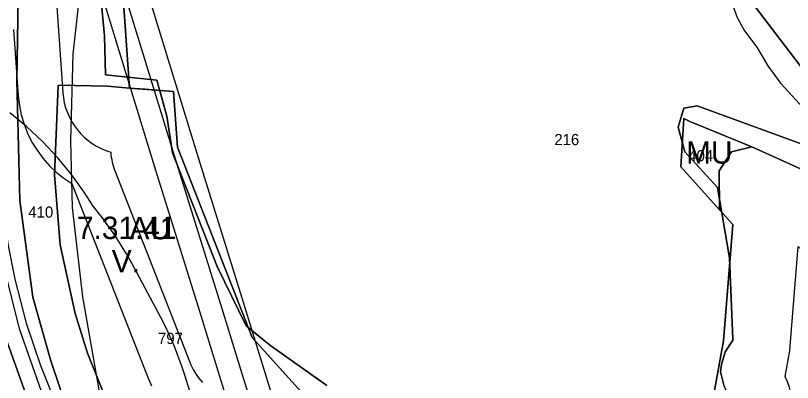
# Model space of a CAD drawing. Extents: x -690419 to -685080, y -987825 to -981190.
# Drawn here: x -686755.3 to -686407.4, y -986019.4 to -985855 of the extents above; entities that cross this region are included whole.
import ezdxf

# ---------------------------------------------------------------- set-up
doc = ezdxf.new("R2010")
doc.units = 0
for name, color, linetype in [('_Polohopis reambulance', 7, 'Continuous'), ('BPEJ (S) - hranice', 7, 'Continuous'), ('BPEJ (S) - kód', 7, 'Continuous'), ('BPEJ I-II ochrana', 7, 'Continuous'), ('Docházková izochrona VLAK (S)', 7, 'Continuous'), ('Elektro VN 35 nadzemní (S)', 7, 'Continuous'), ('Katastrální území (S) - hranice', 7, 'Continuous'), ('Lesy hospodářské', 7, 'Continuous'), ('OP elektro VN (S)', 7, 'Continuous'), ('OP lesa 30 m (S)', 7, 'Continuous'), ('OP lesa 50 m (S)', 7, 'Continuous'), ('OP silnic (S)', 7, 'Continuous'), ('OP ČOV (S)', 7, 'Continuous'), ('Plochy dopravy silniční DS (S)', 7, 'Continuous'), ('Plochy lesní všeobecné LU (S)', 7, 'Continuous'), ('Plochy smíšené nezastavěného území všeobecné MU (S)', 7, 'Continuous'), ('Plochy zemědělské všeobecné AU (S)', 7, 'Continuous'), ('Regulacni bloky_ID', 7, 'Continuous'), ('Regulační bloky STABILIZOVANÉ (S)', 7, 'Continuous'), ('Regulační kódy STABILIZOVANÉ (S)', 7, 'Continuous'), ('Silnice III třídy (S) - osa', 7, 'Continuous'), ('Spoje - komunikační vedení bez rozlišení provozovanál (S)', 7, 'Continuous')]:
    doc.layers.add(name, color=color, linetype=linetype)

msp = doc.modelspace()

# ---------------------------------------------------------------- linework, layer by layer
at = {"layer": '_Polohopis reambulance'}
msp.add_lwpolyline([(-686753.71, -985783.82), (-686762.43, -985822.36), (-686766.19, -985866.73), (-686766.6, -985896.95), (-686765.46, -985930.88), (-686759.95, -985970.32), (-686753.65, -985995.23), (-686743.85, -986023.26), (-686731.64, -986049.63), (-686711.74, -986081.28), (-686705.78, -986090.76), (-686672.14, -986133)], dxfattribs=at)
at = {"layer": 'BPEJ (S) - hranice'}
for points in [[(-686615.88, -986020.82), (-686640.96, -986003), (-686644.64, -986000), (-686652, -985994), (-686665, -985967.5), (-686685, -985916.5), (-686687.5, -985900), (-686692, -985884), (-686715, -985881.5), (-686715.5, -985864), (-686722.5, -985790.5)], [(-686722.5, -985790.5), (-686715.5, -985864), (-686715, -985881.5), (-686692, -985884), (-686687.5, -985900), (-686685, -985916.5), (-686665, -985967.5), (-686652, -985994), (-686644.64, -986000), (-686640.96, -986003), (-686615.88, -986020.82)], [(-686385.5, -985901.5), (-686433.5, -985838.5), (-686432, -985811), (-686400, -985812)], [(-686433.5, -985838.5), (-686385.5, -985901.5)], [(-686773.5, -985853.5), (-686766.5, -985867.5), (-686763.5, -985903.5), (-686765.5, -985966.5), (-686764.5, -985986.13), (-686759.55, -986000), (-686748.07, -986032.16), (-686747.78, -986034.51), (-686745.23, -986055.55), (-686741.69, -986078.94), (-686733.89, -986102.33), (-686721.13, -986120.76), (-686705.54, -986132.81), (-686676.48, -986146.99), (-686661.6, -986158.33), (-686656.17, -986163.52), (-686646.36, -986172.9), (-686624.5, -986197.5), (-686582, -986265)], [(-686438.15, -986020.65), (-686439.56, -986014.62), (-686439.21, -986011.43), (-686437.44, -986005.76), (-686434, -986000.5), (-686434.02, -986000), (-686435.5, -985963.5), (-686441, -985932), (-686455.5, -985916), (-686458.5, -985905), (-686456, -985896.5), (-686450, -985895.5), (-686403.5, -985912.5)], [(-686403.5, -985912.5), (-686450, -985895.5), (-686456, -985896.5), (-686458.5, -985905), (-686455.5, -985916), (-686441, -985932), (-686435.5, -985963.5), (-686434.02, -986000), (-686434, -986000.5), (-686437.44, -986005.76), (-686439.21, -986011.43), (-686439.56, -986014.62), (-686438.15, -986020.65)], [(-686748.07, -986032.16), (-686759.55, -986000)]]:
    msp.add_lwpolyline(points, dxfattribs=at)
at = {"layer": 'BPEJ I-II ochrana'}
for p, q in [((-686684.56, -985889), (-686690.73, -985888.51)), ((-686682.76, -985914.01), (-686684.56, -985889)), ((-686651.19, -985994.66), (-686682.76, -985914.01)), ((-686439.06, -985943.1), (-686440.06, -985937.38)), ((-686440.06, -985937.38), (-686440.01, -985942.05)), ((-686440.01, -985942.05), (-686439.06, -985943.1)), ((-686435.43, -985965.27), (-686438.25, -986000.75)), ((-686438.25, -986000.75), (-686442.54, -986024.7))]:
    msp.add_line(p, q, dxfattribs=at)
for points in [[(-686690.73, -985888.51), (-686687.5, -985900), (-686685, -985916.5), (-686665, -985967.5), (-686652, -985994), (-686651.19, -985994.66)], [(-686436.95, -986032.99), (-686436.38, -986031.28), (-686436.02, -986025.25), (-686438.15, -986020.65), (-686439.56, -986014.62), (-686439.21, -986011.43), (-686437.44, -986005.76), (-686434, -986000.5), (-686434.02, -986000), (-686435.43, -985965.27)]]:
    msp.add_lwpolyline(points, dxfattribs=at)
at = {"layer": 'Docházková izochrona VLAK (S)'}
msp.add_arc((-686398.38, -985456.12), 800, 77.86547, 344.11337, dxfattribs=at)
at = {"layer": 'Elektro VN 35 nadzemní (S)'}
msp.add_lwpolyline([(-686627.45, -986101.6), (-686643.51, -986049.08), (-686663.42, -985984.56), (-686682.89, -985921.72), (-686701.73, -985860.46), (-686720.38, -985799.3)], dxfattribs=at)
at = {"layer": 'Katastrální území (S) - hranice'}
for points in [[(-686753.84, -985828.87), (-686754.66, -985884.07), (-686753.38, -985937.9), (-686747.55, -985981.18), (-686739.44, -986009.75), (-686731, -986034.99)], [(-686697.28, -986196.44), (-686698.83, -986192.01), (-686714.74, -986146.55), (-686721.63, -986126.87), (-686734.48, -986103.49), (-686734.88, -986100.9), (-686737.03, -986087.16), (-686733.98, -986078.77), (-686726.79, -986069.45), (-686726.21, -986068.65), (-686727.99, -986057.35), (-686723.61, -986047.67), (-686731, -986034.99), (-686739.44, -986009.75), (-686747.55, -985981.18), (-686753.38, -985937.9), (-686754.66, -985884.07), (-686753.84, -985828.87)]]:
    msp.add_lwpolyline(points, dxfattribs=at)
at = {"layer": 'Lesy hospodářské'}
for points in [[(-686576.35, -986080.26), (-686643.97, -986005.31), (-686649.36, -985999.34), (-686682.76, -985914.01), (-686684.56, -985889), (-686697.46, -985887.98), (-686704.22, -985887.45), (-686706.3, -985857.69), (-686710.52, -985797.48)], [(-686393.19, -985928.44), (-686425.61, -985913.84), (-686453.33, -985902.45), (-686456.02, -985901.05), (-686456.54, -985909.14), (-686457.42, -985922.79), (-686440.01, -985942.05), (-686434.1, -985948.58), (-686434.85, -985958.07), (-686438.25, -986000.75), (-686442.54, -986024.7)]]:
    msp.add_lwpolyline(points, dxfattribs=at)
at = {"layer": 'OP elektro VN (S)'}
for points in [[(-686727.64, -985792.48), (-686728.05, -985792.89), (-686729, -985794.24), (-686729.72, -985795.73), (-686730.18, -985797.31), (-686730.37, -985798.95), (-686730.29, -985800.6), (-686729.94, -985802.22), (-686711.3, -985863.39), (-686692.45, -985924.67), (-686672.97, -985987.51), (-686653.07, -986052.02), (-686637.02, -986104.48)], [(-686617.88, -986098.71), (-686617.88, -986098.68), (-686633.95, -986046.14), (-686653.86, -985981.6), (-686673.34, -985918.77), (-686692.17, -985857.53), (-686710.81, -985796.39), (-686711.42, -985794.85), (-686712.28, -985793.44), (-686713.35, -985792.19), (-686713.66, -985791.93)]]:
    msp.add_lwpolyline(points, dxfattribs=at)
at = {"layer": 'OP lesa 30 m (S)'}
for p, q in [((-686710.7, -985924.94), (-686677.3, -986010.27)), ((-686410.64, -986016.74), (-686408.72, -986006.04))]:
    msp.add_line(p, q, dxfattribs=at)
for points in [[(-686755.97, -985809.1), (-686739.12, -985818.56), (-686734.15, -985889.55)], [(-686408.34, -986003.13), (-686404.79, -985958.5), (-686386.23, -985975.53)]]:
    msp.add_lwpolyline(points, dxfattribs=at)
for centre, start, end in [((-686704.22, -985887.45), 184.0055, 253.6253), ((-686682.76, -985914.01), 184.2498, 201.3764), ((-686438.25, -986000.75), 349.8447, 355.4518), ((-686649.36, -985999.34), 201.3764, 222.0583), ((-686437.46, -986030.17), 308.2997, 26.6026)]:
    msp.add_arc(centre, 30, start, end, dxfattribs=at)
at = {"layer": 'OP lesa 50 m (S)'}
msp.add_lwpolyline([(-686756.18, -985861.19), (-686754.1, -985890.94), (-686753.61, -985895.27), (-686752.74, -985899.54), (-686751.5, -985903.71), (-686749.91, -985907.76), (-686747.97, -985911.66), (-686745.7, -985915.37), (-686743.11, -985918.88), (-686740.23, -985922.14), (-686737.08, -985925.14), (-686733.67, -985927.86), (-686730.05, -985930.27), (-686729.32, -985932.24), (-686695.92, -986017.57), (-686694.48, -986020.88)], dxfattribs=at)
at = {"layer": 'OP silnic (S)'}
msp.add_lwpolyline([(-686714.58, -986041.45), (-686725.22, -985981.11), (-686729.73, -985940.97), (-686730.52, -985911.11), (-686729.55, -985872.31), (-686724.86, -985830.55), (-686716.45, -985782), (-686707.47, -985741.65), (-686698.87, -985698.97)], dxfattribs=at)
at = {"layer": 'OP ČOV (S)'}
msp.add_lwpolyline([(-686674.19, -986033.35), (-686679.52, -986016.2), (-686680.71, -986012.55), (-686684.17, -986003.36), (-686688.22, -985994.42), (-686690.31, -985990.34), (-686703.08, -985966.33), (-686705.61, -985961.76), (-686710.8, -985953.42), (-686716.51, -985945.44), (-686720.61, -985940.34), (-686724.51, -985934.18), (-686730.23, -985926.2), (-686736.46, -985918.62), (-686743.17, -985911.45), (-686750.33, -985904.74), (-686757.92, -985898.52)], dxfattribs=at)
at = {"layer": 'Plochy dopravy silniční DS (S)'}
for p, q in [((-686753.84, -985828.87), (-686754.66, -985884.07)), ((-686754.66, -985884.07), (-686753.38, -985937.9)), ((-686753.38, -985937.9), (-686747.55, -985981.18)), ((-686747.55, -985981.18), (-686739.44, -986009.75)), ((-686739.44, -986009.75), (-686731, -986034.99))]:
    msp.add_line(p, q, dxfattribs=at)
at = {"layer": 'Plochy lesní všeobecné LU (S)'}
msp.add_lwpolyline([(-686393.19, -985928.44), (-686425.61, -985913.84), (-686453.33, -985902.45), (-686456.02, -985901.05), (-686457.42, -985922.79), (-686440.01, -985942.05), (-686434.1, -985948.58), (-686438.25, -986000.75), (-686442.54, -986024.7), (-686437.46, -986030.17), (-686439.41, -986031.71), (-686467.25, -986053.75), (-686511.86, -986088.55), (-686535.3, -986091.9), (-686563.71, -986090.26), (-686581.27, -986084.92), (-686572.19, -986084.89), (-686576.35, -986080.26), (-686649.36, -985999.34), (-686682.76, -985914.01), (-686684.56, -985889), (-686704.22, -985887.45), (-686710.52, -985797.48)], dxfattribs=at)
at = {"layer": 'Plochy smíšené nezastavěného území všeobecné MU (S)'}
for points in [[(-686710.52, -985797.48), (-686704.22, -985887.45), (-686714.17, -985886.66), (-686736.15, -985886.23), (-686736.35, -985890.07), (-686737.83, -985926.41), (-686735.28, -985957.72), (-686728.6, -985988.52), (-686723.13, -986006.28), (-686711.25, -986035.65)], [(-686731, -986034.99), (-686739.44, -986009.75), (-686747.55, -985981.18), (-686753.38, -985937.9), (-686754.66, -985884.07), (-686753.84, -985828.87)]]:
    msp.add_lwpolyline(points, dxfattribs=at)
msp.add_lwpolyline([(-686440.01, -985942.05), (-686457.42, -985922.79), (-686456.02, -985901.05), (-686453.33, -985902.45), (-686425.61, -985913.84), (-686434.69, -985916.11), (-686440.2, -985924.55)], close=True, dxfattribs=at)
at = {"layer": 'Plochy zemědělské všeobecné AU (S)'}
for points in [[(-686711.25, -986035.65), (-686723.13, -986006.28), (-686728.6, -985988.52), (-686735.28, -985957.72), (-686737.83, -985926.41), (-686736.35, -985890.07), (-686736.15, -985886.23), (-686714.17, -985886.66), (-686704.22, -985887.45), (-686684.56, -985889), (-686682.76, -985914.01), (-686649.36, -985999.34), (-686576.35, -986080.26)], [(-686442.54, -986024.7), (-686438.25, -986000.75), (-686434.1, -985948.58), (-686440.01, -985942.05), (-686440.2, -985924.55), (-686434.69, -985916.11), (-686425.61, -985913.84), (-686393.19, -985928.44)]]:
    msp.add_lwpolyline(points, dxfattribs=at)
at = {"layer": 'Regulační bloky STABILIZOVANÉ (S)'}
for p, q in [((-686753.84, -985828.87), (-686754.66, -985884.07)), ((-686754.66, -985884.07), (-686753.38, -985937.9)), ((-686753.38, -985937.9), (-686747.55, -985981.18)), ((-686747.55, -985981.18), (-686739.44, -986009.75)), ((-686739.44, -986009.75), (-686731, -986034.99))]:
    msp.add_line(p, q, dxfattribs=at)
for points in [[(-686710.52, -985797.48), (-686704.22, -985887.45), (-686714.17, -985886.66), (-686736.15, -985886.23), (-686736.35, -985890.07), (-686737.83, -985926.41), (-686735.28, -985957.72), (-686728.6, -985988.52), (-686723.13, -986006.28), (-686711.25, -986035.65)], [(-686393.19, -985928.44), (-686425.61, -985913.84), (-686453.33, -985902.45), (-686456.02, -985901.05), (-686457.42, -985922.79), (-686440.01, -985942.05), (-686434.1, -985948.58), (-686438.25, -986000.75), (-686442.54, -986024.7), (-686437.46, -986030.17), (-686439.41, -986031.71), (-686467.25, -986053.75), (-686511.86, -986088.55), (-686535.3, -986091.9), (-686563.71, -986090.26), (-686581.27, -986084.92), (-686572.19, -986084.89), (-686576.35, -986080.26), (-686649.36, -985999.34), (-686682.76, -985914.01), (-686684.56, -985889), (-686704.22, -985887.45), (-686710.52, -985797.48)], [(-686731, -986034.99), (-686739.44, -986009.75), (-686747.55, -985981.18), (-686753.38, -985937.9), (-686754.66, -985884.07), (-686753.84, -985828.87)], [(-686711.25, -986035.65), (-686723.13, -986006.28), (-686728.6, -985988.52), (-686735.28, -985957.72), (-686737.83, -985926.41), (-686736.35, -985890.07), (-686736.15, -985886.23), (-686714.17, -985886.66), (-686704.22, -985887.45), (-686684.56, -985889), (-686682.76, -985914.01), (-686649.36, -985999.34), (-686576.35, -986080.26)], [(-686442.54, -986024.7), (-686438.25, -986000.75), (-686434.1, -985948.58), (-686440.01, -985942.05), (-686440.2, -985924.55), (-686434.69, -985916.11), (-686425.61, -985913.84), (-686393.19, -985928.44)]]:
    msp.add_lwpolyline(points, dxfattribs=at)
msp.add_lwpolyline([(-686440.01, -985942.05), (-686457.42, -985922.79), (-686456.02, -985901.05), (-686453.33, -985902.45), (-686425.61, -985913.84), (-686434.69, -985916.11), (-686440.2, -985924.55)], close=True, dxfattribs=at)
at = {"layer": 'Silnice III třídy (S) - osa'}
msp.add_lwpolyline([(-686761.35, -985847.72), (-686762.54, -985870.3), (-686762.99, -985897.63), (-686762.64, -985918.32), (-686761.31, -985937.53), (-686758.7, -985957.24), (-686755.6, -985973.15), (-686750.61, -985992.78), (-686744.17, -986011.87), (-686735.56, -986033.24), (-686725.99, -986052.13), (-686714.07, -986072.19), (-686700.36, -986091.61), (-686683.77, -986110.89), (-686675.46, -986119.48), (-686663.55, -986130.93), (-686596.32, -986188.93), (-686509.73, -986261.58)], dxfattribs=at)
at = {"layer": 'Spoje - komunikační vedení bez rozlišení provozovanál (S)'}
msp.add_lwpolyline([(-686454.37, -985779), (-686454.29, -985784.17), (-686452.83, -985788.38), (-686449.5, -985792.04), (-686447.46, -985795.68), (-686447.26, -985799.76), (-686448.51, -985804.21), (-686449.23, -985806.89), (-686447.62, -985821.91), (-686444.9, -985830.45), (-686438.87, -985839.43), (-686434.95, -985848.14), (-686432.1, -985855.78), (-686428.85, -985861.85), (-686423.25, -985869.07), (-686418.44, -985877.45), (-686412.65, -985885.23), (-686400.93, -985898.1)], dxfattribs=at)

# ---------------------------------------------------------------- texts
at = {"layer": 'BPEJ (S) - kód'}
for s, p in [('7.31.41', (-686727.82, -985955.13)), ('V.', (-686712.23, -985970.13))]:
    msp.add_text(s, height=10, dxfattribs=at).set_placement(p)
at = {"layer": 'Regulacni bloky_ID'}
for s, p in [('216', (-686514.01, -985913.05)), ('404', (-686454.04, -985920.3)), ('410', (-686749.59, -985945.56)), ('797', (-686691.51, -986002.18))]:
    msp.add_text(s, height=5, dxfattribs=at).set_placement(p)
at = {"layer": 'Regulační kódy STABILIZOVANÉ (S)'}
for s, p in [('MU', (-686455.01, -985921.32)), ('AU', (-686704.24, -985955.26))]:
    msp.add_text(s, height=10, dxfattribs=at).set_placement(p)

doc.saveas('drawing.dxf')
